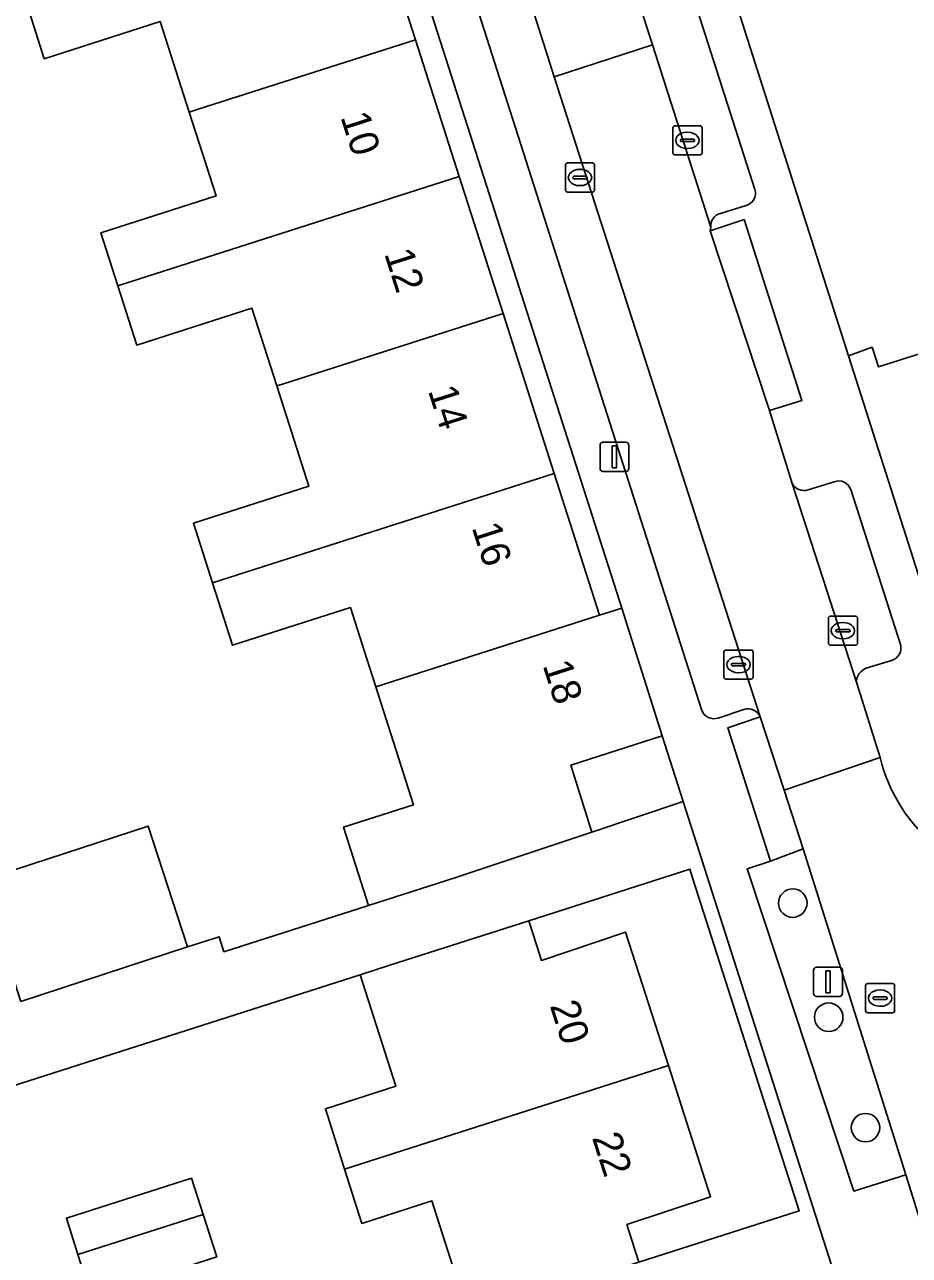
# Model space of a CAD drawing. Extents: x 159716 to 160783, y 383290 to 384031.
# Drawn here: x 160042.81 to 160073.16, y 383656.41 to 383698.64 of the extents above; entities that cross this region are included whole.
import ezdxf

# ---------------------------------------------------------------- set-up
doc = ezdxf.new("R2010")
doc.units = 0
for name, color, linetype in [('IMGEO_Boom', 7, 'Continuous'), ('IMGEO_Erf', 7, 'Continuous'), ('IMGEO_Groenvoorziening', 7, 'Continuous'), ('IMGEO_Kolk', 7, 'Continuous'), ('IMGEO_Lichtmast', 7, 'Continuous'), ('IMGEO_Pand', 7, 'Continuous'), ('IMGEO_Pand_nummerreeks', 7, 'Continuous'), ('IMGEO_Parkeervlak_open', 7, 'Continuous'), ('IMGEO_Rijbaan_lokaal_open', 7, 'Continuous'), ('IMGEO_Rioolput', 7, 'Continuous'), ('IMGEO_Verkeersbordpaal', 7, 'Continuous'), ('IMGEO_Voetpad_open', 7, 'Continuous')]:
    doc.layers.add(name, color=color, linetype=linetype)

msp = doc.modelspace()

# ---------------------------------------------------------------- linework, layer by layer
at = {"layer": 'IMGEO_Boom'}
for centre in [(160069.163, 383668.5), (160070.396, 383664.585), (160071.658, 383660.796)]:
    msp.add_circle(centre, 0.489, dxfattribs=at)
at = {"layer": 'IMGEO_Erf'}
for points in [[(160071.395, 383726.876), (160076.089, 383728.211), (160074.873, 383732.49), (160060.86, 383728.233), (160060.753, 383728.572), (160058.187, 383727.757), (160060.07, 383721.792), (160059.974, 383721.76), (160060.253, 383720.77), (160060.363, 383720.88), (160071.076, 383687.276), (160071.886, 383687.568), (160072.1, 383686.894), (160080.753, 383689.646), (160078.292, 383698.563), (160079.315, 383699.02)], [(160053.819, 383708.237), (160053.057, 383707.994), (160053.211, 383707.511), (160054.714, 383702.815), (160056.216, 383698.119), (160057.719, 383693.423), (160059.222, 383688.727), (160060.976, 383683.243), (160062.535, 383678.372), (160063.297, 383678.615)], [(160064.684, 383674.242), (160061.549, 383673.233), (160062.269, 383670.937), (160065.407, 383671.987)], [(160065.727, 383669.37), (160065.633, 383669.664), (160060.104, 383667.894), (160060.54, 383666.532), (160063.426, 383667.508), (160064.898, 383662.925), (160066.343, 383658.428), (160063.473, 383657.471), (160063.886, 383656.182), (160069.384, 383657.942)], [(160045.106, 383654.985), (160044.638, 383656.448), (160044.241, 383657.687), (160048.533, 383659.06), (160048.93, 383657.82), (160049.398, 383656.359)]]:
    msp.add_lwpolyline(points, close=True, dxfattribs=at)
for points in [[(160041.326, 383669.276), (160047.042, 383671.144), (160048.398, 383666.994), (160049.477, 383667.346), (160049.643, 383666.828), (160054.606, 383668.418), (160053.747, 383671.1), (160056.148, 383671.868), (160054.852, 383675.922), (160054.546, 383676.877), (160053.983, 383678.637), (160049.938, 383677.343), (160049.251, 383679.491), (160048.596, 383681.537), (160052.559, 383682.805), (160051.459, 383686.243), (160050.607, 383688.906), (160046.66, 383687.643), (160046.01, 383689.676), (160045.427, 383691.496), (160049.376, 383692.759), (160048.456, 383695.636), (160047.463, 383698.74), (160043.482, 383697.467), (160042.973, 383699.058)], [(160039.846, 383648.488), (160058.051, 383654.315), (160056.782, 383658.281), (160054.382, 383657.513), (160053.787, 383659.373), (160053.125, 383661.442), (160055.545, 383662.217), (160054.32, 383666.043), (160038.652, 383661.03)]]:
    msp.add_lwpolyline(points, dxfattribs=at)
at = {"layer": 'IMGEO_Groenvoorziening'}
msp.add_lwpolyline([(160069.52, 383670.363), (160068.403, 383669.939), (160067.603, 383669.676), (160071.254, 383658.619), (160073.038, 383659.18)], close=True, dxfattribs=at)
at = {"layer": 'IMGEO_Kolk'}
for p, q in [((160065.124, 383695.166), (160065.976, 383695.166)), ((160065.049, 383694.24), (160065.049, 383695.092)), ((160065.537, 383694.946), (160065.562, 383694.946)), ((160066.05, 383695.092), (160066.05, 383694.24)), ((160065.308, 383694.66), (160065.308, 383694.672)), ((160065.746, 383694.623), (160065.348, 383694.623)), ((160065.351, 383694.709), (160065.749, 383694.709)), ((160065.56, 383694.386), (160065.535, 383694.386)), ((160065.792, 383694.672), (160065.792, 383694.66)), ((160061.437, 383693.893), (160062.289, 383693.893)), ((160065.976, 383694.166), (160065.124, 383694.166)), ((160061.362, 383692.967), (160061.362, 383693.819)), ((160061.85, 383693.673), (160061.875, 383693.673)), ((160062.363, 383693.819), (160062.363, 383692.967)), ((160061.621, 383693.387), (160061.621, 383693.399)), ((160062.059, 383693.35), (160061.661, 383693.35)), ((160061.664, 383693.436), (160062.062, 383693.436)), ((160061.873, 383693.113), (160061.848, 383693.113)), ((160062.105, 383693.399), (160062.105, 383693.387)), ((160062.289, 383692.893), (160061.437, 383692.893)), ((160070.384, 383677.419), (160070.384, 383678.271)), ((160070.459, 383678.345), (160071.311, 383678.345)), ((160071.385, 383678.271), (160071.385, 383677.419)), ((160070.643, 383677.839), (160070.643, 383677.851)), ((160070.686, 383677.888), (160071.084, 383677.888)), ((160070.872, 383678.125), (160070.897, 383678.125)), ((160071.127, 383677.851), (160071.127, 383677.839)), ((160071.081, 383677.802), (160070.683, 383677.802)), ((160070.895, 383677.565), (160070.87, 383677.565)), ((160066.801, 383676.256), (160066.801, 383677.108)), ((160066.876, 383677.182), (160067.728, 383677.182)), ((160067.802, 383677.108), (160067.802, 383676.256)), ((160071.311, 383677.345), (160070.459, 383677.345)), ((160067.06, 383676.676), (160067.06, 383676.688)), ((160067.498, 383676.639), (160067.1, 383676.639)), ((160067.103, 383676.725), (160067.501, 383676.725)), ((160067.289, 383676.962), (160067.314, 383676.962)), ((160067.544, 383676.688), (160067.544, 383676.676)), ((160067.728, 383676.182), (160066.876, 383676.182)), ((160067.312, 383676.402), (160067.287, 383676.402))]:
    msp.add_line(p, q, dxfattribs=at)
for points in [[(160065.124, 383695.166), (160065.976, 383695.166)], [(160065.049, 383694.24), (160065.049, 383695.092)], [(160066.05, 383695.092), (160066.05, 383694.24)], [(160061.437, 383693.893), (160062.289, 383693.893)], [(160065.976, 383694.166), (160065.124, 383694.166)], [(160061.362, 383692.967), (160061.362, 383693.819)], [(160062.363, 383693.819), (160062.363, 383692.967)], [(160062.289, 383692.893), (160061.437, 383692.893)], [(160070.384, 383677.419), (160070.384, 383678.271)], [(160070.459, 383678.345), (160071.311, 383678.345)], [(160071.385, 383678.271), (160071.385, 383677.419)], [(160066.801, 383676.256), (160066.801, 383677.108)], [(160066.876, 383677.182), (160067.728, 383677.182)], [(160067.802, 383677.108), (160067.802, 383676.256)], [(160071.311, 383677.345), (160070.459, 383677.345)], [(160067.728, 383676.182), (160066.876, 383676.182)]]:
    msp.add_lwpolyline(points, dxfattribs=at)
for centre, radius, start, end in [((160065.126, 383695.09), 0.0765, 91.552, 178.448), ((160065.126, 383695.09), 0.0765, 91.552, 178.448), ((160065.974, 383695.09), 0.0765, 1.552, 88.448), ((160065.974, 383695.09), 0.0765, 1.552, 88.448), ((160065.348, 383694.669), 0.0403, 85.8775, 175.7526), ((160065.345, 383694.659), 0.0366, 178.938, 274.7102), ((160065.749, 383694.666), 0.043, 264.8664, 352.4533), ((160065.753, 383694.671), 0.0386, 1.7309, 96.639), ((160061.439, 383693.817), 0.0765, 91.552, 178.448), ((160061.439, 383693.817), 0.0765, 91.552, 178.448), ((160062.287, 383693.817), 0.0765, 1.552, 88.448), ((160062.287, 383693.817), 0.0765, 1.552, 88.448), ((160065.126, 383694.242), 0.0765, 181.552, 268.448), ((160065.126, 383694.242), 0.0765, 181.552, 268.448), ((160065.974, 383694.242), 0.0765, 271.552, 358.448), ((160065.974, 383694.242), 0.0765, 271.552, 358.448), ((160061.661, 383693.396), 0.0403, 85.8775, 175.7526), ((160061.658, 383693.386), 0.0366, 178.938, 274.7102), ((160062.062, 383693.393), 0.043, 264.8664, 352.4533), ((160062.066, 383693.398), 0.0386, 1.7309, 96.639), ((160061.439, 383692.969), 0.0765, 181.552, 268.448), ((160061.439, 383692.969), 0.0765, 181.552, 268.448), ((160062.287, 383692.969), 0.0765, 271.552, 358.448), ((160062.287, 383692.969), 0.0765, 271.552, 358.448), ((160070.461, 383678.269), 0.0765, 91.552, 178.448), ((160070.461, 383678.269), 0.0765, 91.552, 178.448), ((160071.309, 383678.269), 0.0765, 1.552, 88.448), ((160071.309, 383678.269), 0.0765, 1.552, 88.448), ((160070.683, 383677.848), 0.0403, 85.8775, 175.7526), ((160070.68, 383677.838), 0.0366, 178.938, 274.7102), ((160071.084, 383677.845), 0.043, 264.8664, 352.4533), ((160071.088, 383677.85), 0.0386, 1.7309, 96.639), ((160070.461, 383677.421), 0.0765, 181.552, 268.448), ((160070.461, 383677.421), 0.0765, 181.552, 268.448), ((160071.309, 383677.421), 0.0765, 271.552, 358.448), ((160071.309, 383677.421), 0.0765, 271.552, 358.448), ((160066.878, 383677.106), 0.0765, 91.552, 178.448), ((160066.878, 383677.106), 0.0765, 91.552, 178.448), ((160067.726, 383677.106), 0.0765, 1.552, 88.448), ((160067.726, 383677.106), 0.0765, 1.552, 88.448), ((160067.1, 383676.685), 0.0403, 85.8775, 175.7526), ((160067.097, 383676.675), 0.0366, 178.938, 274.7102), ((160067.501, 383676.682), 0.043, 264.8664, 352.4533), ((160067.505, 383676.687), 0.0386, 1.7309, 96.639), ((160066.878, 383676.258), 0.0765, 181.552, 268.448), ((160066.878, 383676.258), 0.0765, 181.552, 268.448), ((160067.726, 383676.258), 0.0765, 271.552, 358.448), ((160067.726, 383676.258), 0.0765, 271.552, 358.448)]:
    msp.add_arc(centre, radius, start, end, dxfattribs=at)
for centre, major_axis, ratio, start_param, end_param in [((160065.536, 383694.666), (-0.387, 0.002), 0.722429, 4.712389, 7.853982), ((160065.561, 383694.666), (-0.39, 0.002), 0.717154, 1.570796, 4.712389), ((160061.849, 383693.393), (-0.387, 0.002), 0.722429, 4.712389, 7.853982), ((160061.874, 383693.393), (-0.39, 0.002), 0.717154, 1.570796, 4.712389), ((160070.871, 383677.845), (-0.387, 0.002), 0.722429, 4.712389, 7.853982), ((160070.896, 383677.845), (-0.39, 0.002), 0.717154, 1.570796, 4.712389), ((160067.288, 383676.682), (-0.387, 0.002), 0.722429, 4.712389, 7.853982), ((160067.313, 383676.682), (-0.39, 0.002), 0.717154, 1.570796, 4.712389)]:
    msp.add_ellipse(centre, major_axis=major_axis, ratio=ratio, start_param=start_param, end_param=end_param, dxfattribs=at)
at = {"layer": 'IMGEO_Lichtmast'}
for p, q in [((160062.549, 383683.41), (160062.549, 383684.21)), ((160062.549, 383684.21), (160062.549, 383683.41)), ((160062.649, 383684.31), (160063.439, 383684.31)), ((160063.439, 383684.31), (160062.649, 383684.31)), ((160063.539, 383684.21), (160063.539, 383683.41)), ((160063.539, 383683.41), (160063.539, 383684.21)), ((160063.439, 383683.31), (160062.649, 383683.31)), ((160062.649, 383683.31), (160063.439, 383683.31))]:
    msp.add_line(p, q, dxfattribs=at)
msp.add_lwpolyline([(160062.969, 383684.185), (160063.119, 383684.185), (160063.119, 383683.435), (160062.969, 383683.435), (160062.969, 383684.185)], dxfattribs=at)
for centre, start, end in [((160062.649, 383684.21), 90, 180), ((160062.649, 383684.21), 90, 180), ((160063.439, 383684.21), 0, 90), ((160063.439, 383684.21), 360, 90), ((160062.649, 383683.41), 180, 270), ((160062.649, 383683.41), 180, 270), ((160063.439, 383683.41), 270, 0), ((160063.439, 383683.41), 270, 0)]:
    msp.add_arc(centre, 0.1, start, end, dxfattribs=at)
at = {"layer": 'IMGEO_Pand'}
msp.add_lwpolyline([(160079.315, 383699.02), (160078.292, 383698.563), (160080.753, 383689.646), (160072.1, 383686.894), (160071.886, 383687.568), (160071.076, 383687.276), (160075.1, 383674.658), (160092.868, 383680.355), (160092.771, 383680.66), (160091.306, 383685.611), (160091.158, 383686.08), (160090.346, 383688.469), (160090.667, 383688.571), (160090.49, 383689.128), (160090.202, 383689.037), (160089.336, 383691.87), (160089.684, 383691.98), (160085.718, 383705.927)], dxfattribs=at)
for points in [[(160054.714, 383702.815), (160042.973, 383699.058), (160043.482, 383697.467), (160047.463, 383698.74), (160048.456, 383695.636), (160048.76, 383695.733), (160056.216, 383698.119)], [(160056.216, 383698.119), (160048.76, 383695.733), (160048.456, 383695.636), (160049.376, 383692.759), (160045.427, 383691.496), (160046.01, 383689.676), (160046.108, 383689.707), (160057.719, 383693.423)], [(160057.719, 383693.423), (160046.108, 383689.707), (160046.01, 383689.676), (160046.66, 383687.643), (160050.607, 383688.906), (160051.459, 383686.243), (160051.659, 383686.307), (160059.222, 383688.727)], [(160059.222, 383688.727), (160051.659, 383686.307), (160051.459, 383686.243), (160052.559, 383682.805), (160048.596, 383681.537), (160049.251, 383679.491), (160060.976, 383683.243)], [(160060.976, 383683.243), (160049.251, 383679.491), (160049.938, 383677.343), (160053.983, 383678.637), (160054.546, 383676.877), (160054.852, 383675.922), (160062.535, 383678.372)], [(160064.684, 383674.242), (160063.297, 383678.615), (160062.535, 383678.372), (160054.852, 383675.922), (160056.148, 383671.868), (160053.747, 383671.1), (160054.606, 383668.418), (160057.608, 383669.379), (160062.269, 383670.937), (160061.549, 383673.233)], [(160048.398, 383666.994), (160047.042, 383671.144), (160041.326, 383669.276), (160042.682, 383665.127)], [(160063.426, 383667.508), (160060.54, 383666.532), (160060.104, 383667.894), (160055.342, 383666.37), (160054.32, 383666.043), (160055.545, 383662.217), (160053.125, 383661.442), (160053.787, 383659.373), (160064.898, 383662.925)], [(160066.343, 383658.428), (160064.898, 383662.925), (160053.787, 383659.373), (160054.382, 383657.513), (160056.782, 383658.281), (160058.051, 383654.315), (160059.124, 383654.658), (160063.886, 383656.182), (160063.473, 383657.471)], [(160044.638, 383656.448), (160048.93, 383657.82), (160048.533, 383659.06), (160044.241, 383657.687)], [(160048.93, 383657.82), (160044.638, 383656.448), (160045.106, 383654.985), (160049.398, 383656.359)]]:
    msp.add_lwpolyline(points, close=True, dxfattribs=at)
at = {"layer": 'IMGEO_Parkeervlak_open'}
for points in [[(160057.212, 383720.223), (160063.376, 383700.988), (160064.351, 383697.947), (160066.356, 383691.69)], [(160067.862, 383692.976), (160059.208, 383720.016)], [(160068.048, 383674.889), (160060.975, 383696.843), (160060.002, 383699.926), (160055.598, 383713.803)], [(160054.085, 383712.522), (160066.031, 383675.14)], [(160066.681, 383692.16), (160067.562, 383692.435)], [(160069.142, 383682.9), (160071.344, 383676.082)], [(160070.587, 383682.954), (160069.688, 383682.677)], [(160072.86, 383677.377), (160071.15, 383682.693)], [(160071.686, 383676.563), (160072.55, 383676.825)], [(160066.604, 383674.849), (160067.483, 383675.141)]]:
    msp.add_lwpolyline(points, dxfattribs=at)
for centre, radius, start, end in [((160067.467, 383692.841), 0.417, 283.1506, 18.8302), ((160066.782, 383691.743), 0.429, 103.6155, 187.0576), ((160069.55, 383683.118), 0.462, 208.1341, 287.4333), ((160070.746, 383682.558), 0.426, 18.4137, 111.8426), ((160072.428, 383677.257), 0.449, 285.7995, 15.5639), ((160071.894, 383676.053), 0.551, 112.1864, 176.9865), ((160066.455, 383675.265), 0.442, 196.4677, 289.6845), ((160067.623, 383674.695), 0.467, 24.5023, 107.4222)]:
    msp.add_arc(centre, radius, start, end, dxfattribs=at)
at = {"layer": 'IMGEO_Rijbaan_lokaal_open'}
for points in [[(160060.975, 383696.843), (160064.351, 383697.947), (160063.376, 383700.988), (160060.002, 383699.926)], [(160066.327, 383691.559), (160066.356, 383691.69), (160064.351, 383697.947), (160060.975, 383696.843), (160068.048, 383674.889), (160068.865, 383672.376), (160072.156, 383673.5), (160071.344, 383676.082), (160069.142, 383682.9), (160068.367, 383685.399)]]:
    msp.add_lwpolyline(points, close=True, dxfattribs=at)
msp.add_lwpolyline([(160072.156, 383673.5), (160068.865, 383672.376), (160069.52, 383670.363), (160073.038, 383659.18), (160073.624, 383657.316), (160077.011, 383658.324)], dxfattribs=at)
msp.add_arc((160077.553, 383674.8), 5.551, 193.5424, 270.2422, dxfattribs=at)
at = {"layer": 'IMGEO_Rioolput'}
for p, q in [((160071.658, 383664.813), (160071.658, 383665.665)), ((160071.733, 383665.739), (160072.585, 383665.739)), ((160072.659, 383665.665), (160072.659, 383664.813)), ((160071.917, 383665.233), (160071.917, 383665.245)), ((160072.355, 383665.196), (160071.957, 383665.196)), ((160071.96, 383665.282), (160072.358, 383665.282)), ((160072.146, 383665.519), (160072.171, 383665.519)), ((160072.401, 383665.245), (160072.401, 383665.233)), ((160072.585, 383664.739), (160071.733, 383664.739)), ((160072.169, 383664.959), (160072.144, 383664.959))]:
    msp.add_line(p, q, dxfattribs=at)
for points in [[(160071.658, 383664.813), (160071.658, 383665.665)], [(160071.733, 383665.739), (160072.585, 383665.739)], [(160072.659, 383665.665), (160072.659, 383664.813)], [(160072.585, 383664.739), (160071.733, 383664.739)]]:
    msp.add_lwpolyline(points, dxfattribs=at)
for centre, radius, start, end in [((160071.735, 383665.663), 0.0765, 91.552, 178.448), ((160071.735, 383665.663), 0.0765, 91.552, 178.448), ((160072.583, 383665.663), 0.0765, 1.552, 88.448), ((160072.583, 383665.663), 0.0765, 1.552, 88.448), ((160071.957, 383665.242), 0.0403, 85.8775, 175.7526), ((160071.954, 383665.232), 0.0366, 178.938, 274.7102), ((160072.358, 383665.239), 0.043, 264.8664, 352.4533), ((160072.362, 383665.244), 0.0386, 1.7309, 96.639), ((160071.735, 383664.815), 0.0765, 181.552, 268.448), ((160071.735, 383664.815), 0.0765, 181.552, 268.448), ((160072.583, 383664.815), 0.0765, 271.552, 358.448), ((160072.583, 383664.815), 0.0765, 271.552, 358.448)]:
    msp.add_arc(centre, radius, start, end, dxfattribs=at)
for centre, major_axis, ratio, start_param, end_param in [((160072.145, 383665.239), (-0.387, 0.002), 0.722429, 4.712389, 7.853982), ((160072.17, 383665.239), (-0.39, 0.002), 0.717154, 1.570796, 4.712389)]:
    msp.add_ellipse(centre, major_axis=major_axis, ratio=ratio, start_param=start_param, end_param=end_param, dxfattribs=at)
at = {"layer": 'IMGEO_Verkeersbordpaal'}
for p, q in [((160069.876, 383665.398), (160069.876, 383666.198)), ((160069.876, 383666.198), (160069.876, 383665.398)), ((160069.976, 383666.298), (160070.766, 383666.298)), ((160070.766, 383666.298), (160069.976, 383666.298)), ((160070.866, 383666.198), (160070.866, 383665.398)), ((160070.866, 383665.398), (160070.866, 383666.198)), ((160070.766, 383665.298), (160069.976, 383665.298)), ((160069.976, 383665.298), (160070.766, 383665.298))]:
    msp.add_line(p, q, dxfattribs=at)
msp.add_lwpolyline([(160070.296, 383666.173), (160070.446, 383666.173), (160070.446, 383665.423), (160070.296, 383665.423), (160070.296, 383666.173)], dxfattribs=at)
for centre, start, end in [((160069.976, 383666.198), 90, 180), ((160069.976, 383666.198), 90, 180), ((160070.766, 383666.198), 0, 90), ((160070.766, 383666.198), 360, 90), ((160069.976, 383665.398), 180, 270), ((160069.976, 383665.398), 180, 270), ((160070.766, 383665.398), 270, 0), ((160070.766, 383665.398), 270, 0)]:
    msp.add_arc(centre, 0.1, start, end, dxfattribs=at)
at = {"layer": 'IMGEO_Voetpad_open'}
for points in [[(160048.131, 383736.984), (160047.368, 383739.386), (160044.134, 383738.449), (160045.064, 383735.641), (160046.886, 383729.818), (160050.608, 383718.075), (160050.709, 383717.756), (160051.64, 383714.915), (160052.422, 383712.609), (160053.819, 383708.237), (160063.297, 383678.615), (160064.684, 383674.242), (160065.407, 383671.987), (160070.494, 383656.077), (160071.203, 383653.856), (160072.621, 383649.414), (160088.478, 383599.828)], [(160075.331, 383673.928), (160075.1, 383674.658), (160071.076, 383687.276), (160060.363, 383720.88), (160060.253, 383720.77), (160059.974, 383721.76), (160060.07, 383721.792), (160058.187, 383727.757)], [(160059.208, 383720.016), (160067.862, 383692.976)], [(160066.031, 383675.14), (160054.085, 383712.522)], [(160067.562, 383692.435), (160066.681, 383692.16)], [(160066.356, 383691.69), (160066.327, 383691.559), (160067.499, 383691.951), (160069.479, 383685.744), (160068.367, 383685.399), (160069.142, 383682.9)], [(160069.688, 383682.677), (160070.587, 383682.954)], [(160071.15, 383682.693), (160072.86, 383677.377)], [(160072.55, 383676.825), (160071.686, 383676.563)], [(160071.344, 383676.082), (160072.156, 383673.5)], [(160067.483, 383675.141), (160066.604, 383674.849)], [(160074.286, 383655.212), (160073.624, 383657.316), (160073.038, 383659.18), (160071.254, 383658.619), (160067.603, 383669.676), (160068.403, 383669.939), (160066.932, 383674.514), (160068.048, 383674.889)], [(160040.623, 383646.059), (160044.967, 383647.45), (160047.431, 383639.75), (160053.304, 383621.4), (160055.033, 383621.974), (160049.455, 383639.401), (160046.584, 383648.371), (160062.111, 383653.341), (160062.664, 383653.518), (160067.346, 383655.048), (160070.494, 383656.077), (160065.407, 383671.987), (160062.269, 383670.937), (160057.608, 383669.379), (160054.606, 383668.418), (160049.643, 383666.828), (160049.477, 383667.346), (160048.398, 383666.994), (160042.682, 383665.127)], [(160038.652, 383661.03), (160054.32, 383666.043), (160055.342, 383666.37), (160060.104, 383667.894), (160065.633, 383669.664), (160065.727, 383669.37), (160069.384, 383657.942), (160063.886, 383656.182), (160059.124, 383654.658), (160058.051, 383654.315), (160039.846, 383648.488)]]:
    msp.add_lwpolyline(points, dxfattribs=at)
for points in [[(160068.367, 383685.399), (160069.479, 383685.744), (160067.499, 383691.951), (160066.327, 383691.559)], [(160068.048, 383674.889), (160066.932, 383674.514), (160068.403, 383669.939), (160069.52, 383670.363), (160068.865, 383672.376)]]:
    msp.add_lwpolyline(points, close=True, dxfattribs=at)
for centre, radius, start, end in [((160067.467, 383692.841), 0.417, 283.1506, 18.8302), ((160066.782, 383691.743), 0.429, 103.6155, 187.0576), ((160069.55, 383683.118), 0.462, 208.1341, 287.4333), ((160070.746, 383682.558), 0.426, 18.4137, 111.8426), ((160072.428, 383677.257), 0.449, 285.7995, 15.5639), ((160071.894, 383676.053), 0.551, 112.1864, 176.9865), ((160066.455, 383675.265), 0.442, 196.4677, 289.6845), ((160067.623, 383674.695), 0.467, 24.5023, 107.4222), ((160077.553, 383674.8), 5.551, 193.5424, 270.2422)]:
    msp.add_arc(centre, radius, start, end, dxfattribs=at)

# ---------------------------------------------------------------- texts
at = {"layer": 'IMGEO_Pand_nummerreeks'}
for s, p in [('10', (160053.636, 383695.473)), ('12', (160055.138, 383690.783)), ('14', (160056.64, 383686.084)), ('16', (160058.142, 383681.388)), ('18', (160060.575, 383676.661)), ('20', (160060.819, 383664.986)), ('22', (160062.268, 383660.456))]:
    msp.add_text(s, height=1, rotation=287.7386, dxfattribs=at).set_placement(p)

doc.saveas('drawing.dxf')
